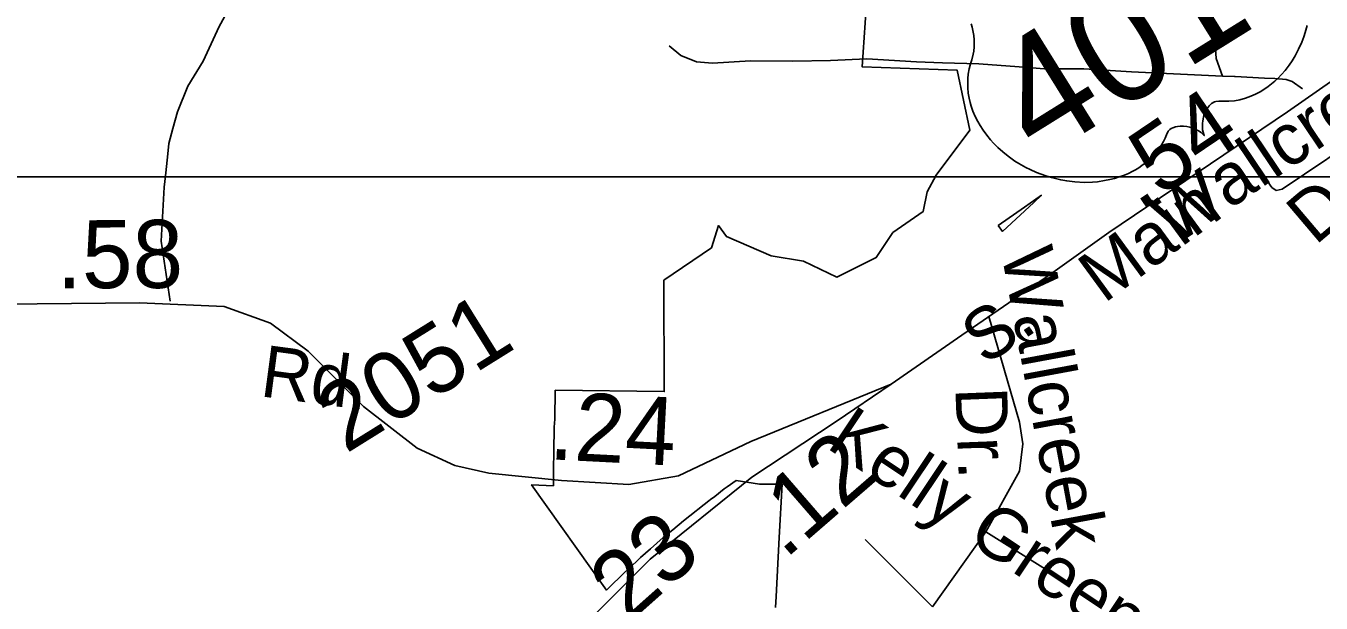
# Model space of a CAD drawing. Extents: x 2001466 to 31450019, y -30647475 to 847247.
# Drawn here: x 2153621 to 2158380, y 787758 to 789880 of the extents above; entities that cross this region are included whole.
import ezdxf

# ---------------------------------------------------------------- set-up
doc = ezdxf.new("R2010")
doc.units = 0
for name, color, linetype in [('Exist Boundary Political City Limit New', 7, 'Continuous'), ('Exist Boundary Political City Limit New Hole', 7, 'Continuous'), ('Exist Road Non-System Type 51', 7, 'Continuous'), ('Exist Road Non-System Type 51 Label', 7, 'Continuous'), ('Exist Road Primary US Attributed', 7, 'Continuous'), ('Exist Road Primary US Label', 7, 'Continuous'), ('Exist Road Primary US Mileage Hundredths English Label', 7, 'Continuous'), ('Exist Road Primary US Shield CELL', 7, 'Continuous'), ('Exist Road Primary US Shield Number Label', 7, 'Continuous'), ('Exist Road Secondary Mileage Hundredths English Label', 7, 'Continuous'), ('Exist Road Secondary Type 51 Attributed', 7, 'Continuous'), ('Exist Road Secondary Type 51 Label', 7, 'Continuous'), ('Exist Road Secondary Type 51 Number Label', 7, 'Continuous'), ('Map Preparation Boundary City Limit Buffer Line', 7, 'Continuous'), ('Map Preparation Inset Cut Line', 7, 'Continuous')]:
    doc.layers.add(name, color=color, linetype=linetype)

msp = doc.modelspace()

# ---------------------------------------------------------------- linework, layer by layer
at = {"layer": 'Exist Boundary Political City Limit New'}
msp.add_lwpolyline([(2156711.8, 790000), (2156694.2, 789728.8), (2157042.5, 789717.2), (2157089.8, 789496.2), (2157017.2, 789399.4), (2156979.5, 789348.9), (2156966, 789330.9), (2156932.2, 789269.9), (2156918, 789196.8), (2156806.2, 789119.8), (2156745.5, 789028), (2156600.5, 788955.9), (2156478, 789015.1), (2156360, 789034.8), (2156195, 789106), (2156165.5, 789145.5), (2156140.5, 789063.8), (2155965, 788944.5), (2155966.5, 788535.2), (2155566.2, 788540.4), (2155563.8, 788434.2), (2155562.2, 788404.9), (2155560.5, 788315.4), (2155559.5, 788248.9), (2155559, 788188.9), (2155479, 788193.1), (2155754.8, 787805.6), (2155771, 787822.2), (2155807.8, 787858.2), (2155819.2, 787868.4), (2155864.5, 787911), (2155879.8, 787924.9), (2155915.5, 787957.8), (2155963, 787998.7), (2155968.5, 788003.2), (2155997.5, 788027.1), (2156037.8, 788060.1), (2156061, 788078.6), (2156112.8, 788120), (2156130.5, 788133.9), (2156136.8, 788138), (2156152, 788150), (2156187.2, 788177.4), (2156198.2, 788185.5), (2156231, 788208.6), (2156316.2, 788194.4), (2156399.5, 788194.4), (2156389.2, 787998.4), (2156377.5, 787782.3), (2156375.2, 787741.9)], dxfattribs=at)
at = {"layer": 'Exist Boundary Political City Limit New Hole'}
msp.add_lwpolyline([(2157194.2, 789146.2), (2157209.8, 789124.1), (2157325, 789230.2), (2157352.8, 789257.3), (2157291, 789213.2), (2157194.2, 789146.2)], dxfattribs=at)
at = {"layer": 'Exist Road Non-System Type 51'}
for points in [[(2157833.8, 791037.8), (2157800.5, 790960.9), (2157807.9, 790890.4), (2157806.6, 790799.9), (2157800.5, 790760.6), (2157800.5, 790742), (2157819, 790704.9), (2157863.5, 790679), (2157904.3, 790675.3), (2157937.6, 790638.2), (2157963.6, 790538), (2157982.1, 790452.7), (2157989.5, 790393.3), (2157952.5, 790270.9), (2157963.6, 790207.9), (2157985.8, 790159.6), (2158008.1, 790100.3), (2157981.7, 789941.8), (2157985.9, 789869.7), (2157990.6, 789813.6), (2157995.3, 789759.5), (2158017.7, 789695)], [(2154260.3, 790293.9), (2154427.8, 790255.2), (2154484.4, 790222.1), (2154482.5, 790172.9), (2154469.3, 790129.4), (2154331.1, 789877.6), (2154271.9, 789750.2), (2154215.7, 789657.9), (2154177.9, 789563.3), (2154160.9, 789502.7), (2154145.7, 789447.8), (2154142, 789409.9), (2154134.4, 789339.9)], [(2155984.8, 789806.5), (2156028, 789771.4), (2156085.4, 789748), (2156143.3, 789742.6), (2156283.4, 789751.2), (2156439.4, 789749.4), (2156577.4, 789752), (2156711.5, 789758.8), (2156893, 789747.9), (2156989.4, 789744.2), (2157123, 789740.7), (2157271.1, 789729.3), (2157363.8, 789721.9), (2157508.4, 789721.4), (2157684.1, 789711.1), (2158017.7, 789695)], [(2158475.8, 789716.8), (2158590.1, 789557.1), (2158594.7, 789529.7), (2158569.6, 789502.4), (2158237.4, 789279.3), (2158214.7, 789274.7), (2158198.8, 789286.1), (2158087.2, 789446.2)], [(2158017.7, 789695), (2158061.6, 789693.9), (2158064.8, 789693.7)], [(2158064.8, 789693.7), (2158173, 789687.6), (2158210.6, 789685.9), (2158251.6, 789682.4), (2158273.9, 789675.6), (2158311.5, 789648.2)], [(2154134.4, 789339.9), (2154128.7, 789286.9), (2154117.4, 789088.1), (2154150.4, 788867.3)], [(2157148, 788019.3), (2157271.9, 788243.2), (2157283.9, 788343.1), (2157271.9, 788423.1), (2157159.4, 788811.5)], [(2156952.3, 787743.5), (2156704.6, 787991.3)], [(2156952.3, 787743.5), (2157148, 788019.3)], [(2157148, 788019.3), (2157435.7, 787839.4)]]:
    msp.add_lwpolyline(points, dxfattribs=at)
at = {"layer": 'Exist Road Primary US Attributed'}
for points in [[(2156800.4, 788563.1), (2157060.6, 788743.1), (2157386.4, 788967), (2157600.4, 789120.3), (2158256.8, 789564.3), (2158808.7, 789948.7), (2159163.6, 790199.6)], [(2154116.7, 785647.6), (2154302.7, 785882.4), (2154633.4, 786315.5), (2155003, 786841.1), (2155333.6, 787274.2), (2155591.3, 787595.3), (2155914.2, 787918.9), (2156288.6, 788220.6), (2156598.6, 788425.6), (2156800.4, 788563.1)]]:
    msp.add_lwpolyline(points, dxfattribs=at)
at = {"layer": 'Exist Road Primary US Shield CELL'}
msp.add_lwpolyline([(2158329.8, 789880.8), (2158322.3, 789855), (2158317.2, 789840), (2158309.5, 789819.8), (2158297.7, 789793.8), (2158285, 789770), (2158273.5, 789750.8), (2158262.6, 789735.1), (2158247.8, 789715.7), (2158221.1, 789686.7), (2158210.9, 789676.9), (2158198.3, 789666.2), (2158186.1, 789656.8), (2158173.9, 789648.2), (2158156.9, 789637.6), (2158139.2, 789628.3), (2158121.8, 789620.7), (2158102.9, 789613.8), (2158082.3, 789608.1), (2158062.7, 789604.5), (2158041.8, 789602.4), (2158004.2, 789602.6), (2157993.8, 789601.9), (2157988.7, 789600.3), (2157977.9, 789594.3), (2157969.4, 789586.1), (2157961.9, 789575.9), (2157957.8, 789568.9), (2157953, 789558.6), (2157949.9, 789549.8), (2157946.8, 789538.1), (2157945.4, 789528.9), (2157944.3, 789521.8), (2157944.2, 789505.1), (2157945, 789497.7), (2157946.8, 789488.6), (2157951, 789476.2), (2157939.1, 789487.7), (2157929.5, 789494.3), (2157920, 789499.1), (2157910.9, 789503), (2157897.8, 789507), (2157886.9, 789509.3), (2157874.5, 789510.9), (2157862.4, 789510.7), (2157853.1, 789509.9), (2157845.2, 789508.4), (2157836.1, 789505.4), (2157829.3, 789501.9), (2157824.1, 789498.5), (2157817.9, 789492.3), (2157812.4, 789479), (2157807.1, 789466.8), (2157800.9, 789454.1), (2157792.8, 789440.1), (2157786.4, 789430.4), (2157778.4, 789419.7), (2157768.6, 789407.9), (2157757.4, 789396.1), (2157745.3, 789384.8), (2157734.4, 789375.3), (2157722.1, 789366), (2157710.6, 789358.3), (2157698.2, 789350.8), (2157686.2, 789344.6), (2157672.2, 789337.4), (2157654.2, 789329.6), (2157638.6, 789324.2), (2157621.7, 789319.1), (2157604, 789314.5), (2157584.4, 789310.7), (2157559.1, 789306.9), (2157540.9, 789305.5), (2157511.3, 789304.4), (2157474.8, 789306.2), (2157445.8, 789309.8), (2157423.7, 789313.7), (2157389.8, 789322), (2157369, 789328.2), (2157334.4, 789341), (2157311, 789351.3), (2157294.9, 789359.5), (2157270.1, 789373.5), (2157255.5, 789382.8), (2157235.2, 789397), (2157217.6, 789410.6), (2157201.8, 789424), (2157192.2, 789432.9), (2157176.4, 789449), (2157165.7, 789460.8), (2157151.9, 789477.4), (2157138.5, 789495.8), (2157127.3, 789513.3), (2157118.6, 789528.3), (2157109.6, 789546.5), (2157101.1, 789566.5), (2157094.9, 789584.3), (2157091.1, 789597.5), (2157087.2, 789614), (2157083.9, 789632.9), (2157082.1, 789651.9), (2157081.6, 789668.2), (2157082.2, 789686.5), (2157083.8, 789702.7), (2157087.4, 789721.8), (2157092.1, 789740.1), (2157097.4, 789755.4), (2157102.3, 789775.6), (2157104.2, 789787.2), (2157105.6, 789802.6), (2157105.9, 789816.2), (2157105.6, 789828), (2157104.3, 789844.9), (2157102.3, 789856.9), (2157098.2, 789874.8), (2157094.3, 789886.7)], dxfattribs=at)
at = {"layer": 'Exist Road Secondary Type 51 Attributed'}
msp.add_lwpolyline([(2152776.9, 788946.6), (2152905.8, 788893.1), (2153067.5, 788868.1), (2153410.3, 788856), (2154037.6, 788862.1), (2154348.8, 788847.5), (2154519, 788786.6), (2154657.6, 788684.4), (2154861.8, 788480), (2155058.8, 788326.8), (2155197.4, 788263.5), (2155321.4, 788235.5), (2155588.8, 788208.8), (2155836.8, 788194.2), (2156019.2, 788225.8), (2156284.2, 788352.3), (2156800.4, 788563.1)], dxfattribs=at)
at = {"layer": 'Map Preparation Boundary City Limit Buffer Line'}
for points in [[(2156711.8, 790000), (2156694.2, 789728.8), (2157042.5, 789717.2), (2157089.8, 789496.2), (2157017.2, 789399.4), (2156979.5, 789348.9), (2156966, 789330.9), (2156932.2, 789269.9), (2156918, 789196.8), (2156806.2, 789119.8), (2156745.5, 789028), (2156600.5, 788955.9), (2156478, 789015.1), (2156360, 789034.8), (2156195, 789106), (2156165.5, 789145.5), (2156140.5, 789063.8), (2155965, 788944.5), (2155966.5, 788535.2), (2155566.2, 788540.4), (2155563.8, 788434.2), (2155562.2, 788404.9), (2155560.5, 788315.4), (2155559.5, 788248.9), (2155559, 788188.9), (2155479, 788193.1), (2155754.8, 787805.6), (2155771, 787822.2), (2155807.8, 787858.2), (2155819.2, 787868.4), (2155864.5, 787911), (2155879.8, 787924.9), (2155915.5, 787957.8), (2155963, 787998.7), (2155968.5, 788003.2), (2155997.5, 788027.1), (2156037.8, 788060.1), (2156061, 788078.6), (2156112.8, 788120), (2156130.5, 788133.9), (2156136.8, 788138), (2156152, 788150), (2156187.2, 788177.4), (2156198.2, 788185.5), (2156231, 788208.6), (2156316.2, 788194.4), (2156399.5, 788194.4), (2156389.2, 787998.4), (2156377.5, 787782.3), (2156375.2, 787741.9)], [(2157194.2, 789146.2), (2157209.8, 789124.1), (2157325, 789230.2), (2157352.8, 789257.3), (2157291, 789213.2), (2157194.2, 789146.2)]]:
    msp.add_lwpolyline(points, dxfattribs=at)
at = {"layer": 'Map Preparation Inset Cut Line'}
for p, q in [((2154149, 789325), (2152117.6, 789325)), ((2157355.4, 789325), (2154149, 789325)), ((2157845.1, 789325), (2157355.4, 789325)), ((2158885.3, 789325), (2157845.1, 789325))]:
    msp.add_line(p, q, dxfattribs=at)

# ---------------------------------------------------------------- texts
at = {"layer": 'Exist Road Non-System Type 51 Label'}
for s, rotation, p in [('Wallcreek', 33.9609, (2157843.5, 789069.7)), ('Dr.', 40.3035, (2158358.7, 789070.1)), ('Wallcreek', 280.5035, (2157204.5, 789047.2)), ('Dr.', 272.2192, (2157036.1, 788548.6)), ('Kelly Green Ct.', 326.2566, (2156557.7, 788331.4))]:
    msp.add_text(s, height=190, rotation=rotation, dxfattribs=at).set_placement(p)
at = {"layer": 'Exist Road Primary US Label'}
for s, rotation, p in [('Main', 36.1789, (2157582.1, 788857)), ('S.', 34.3064, (2157145.2, 788628.8))]:
    msp.add_text(s, height=190, rotation=rotation, dxfattribs=at).set_placement(p)
at = {"layer": 'Exist Road Primary US Mileage Hundredths English Label'}
for s, rotation, p in [('.54', 34.0751, (2157712.1, 789195.9)), ('.12', 40.9093, (2156409.6, 787916.3)), ('.23', 41.6664, (2155764.9, 787619.6))]:
    msp.add_text(s, height=250, rotation=rotation, dxfattribs=at).set_placement(p)
at = {"layer": 'Exist Road Primary US Shield Number Label'}
msp.add_text('401', height=425, rotation=31.918, dxfattribs=at).set_placement((2157343.8, 789381.6))
at = {"layer": 'Exist Road Secondary Mileage Hundredths English Label'}
for s, rotation, p in [('.58', 0.2185, (2153734, 788914.9)), ('.24', 357.0615, (2155539.7, 788286.7))]:
    msp.add_text(s, height=250, rotation=rotation, dxfattribs=at).set_placement(p)
at = {"layer": 'Exist Road Secondary Type 51 Label'}
msp.add_text('Rd.', height=190, rotation=352.433, dxfattribs=at).set_placement((2154477.4, 788518.6))
at = {"layer": 'Exist Road Secondary Type 51 Number Label'}
msp.add_text('2051', height=250, rotation=31.918, dxfattribs=at).set_placement((2154796.1, 788305.3))

doc.saveas('drawing.dxf')
